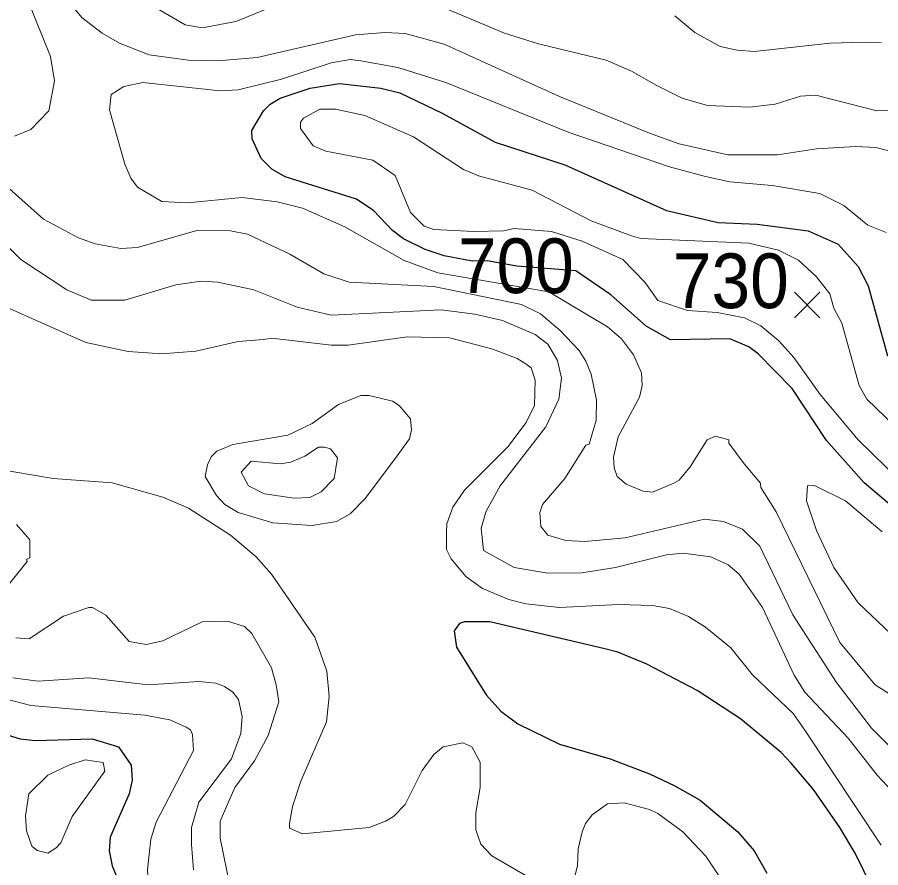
# Model space of a CAD drawing. Extents: x 423 to 448.8, y 7456.3 to 7484.
# Drawn here: x 434.022 to 435.285, y 7464.076 to 7465.32 of the extents above; entities that cross this region are included whole.
import ezdxf
from ezdxf.enums import TextEntityAlignment as Align

# ---------------------------------------------------------------- set-up
doc = ezdxf.new("R2010")
doc.units = 0
doc.header["$LTSCALE"] = 0.032
for name, color, linetype, lineweight in [('1', 7, 'Continuous', 25), ('2', 7, 'Continuous', 13), ('21', 7, 'Continuous', 25)]:
    doc.layers.add(name, color=color, linetype=linetype, lineweight=lineweight)
doc.layers.add('61', color=7, linetype='Continuous')

msp = doc.modelspace()

# ---------------------------------------------------------------- linework, layer by layer
at = {"layer": '1'}
for points in [[(435.3367, 7464.5751), (435.2609, 7464.6393), (435.206, 7464.7012), (435.1557, 7464.777), (435.1062, 7464.828), (435.0923, 7464.8381), (435.0645, 7464.8497), (434.9779, 7464.8482), (434.9423, 7464.8683), (434.8904, 7464.9139), (434.8392, 7464.9493), (434.7529, 7464.9562), (434.7097, 7464.9637), (434.6878, 7464.9634), (434.6468, 7464.9711), (434.619, 7464.9804), (434.5872, 7464.9959), (434.571, 7465.0083), (434.5439, 7465.0369), (434.5184, 7465.0539), (434.414, 7465.0864), (434.3946, 7465.098), (434.3792, 7465.1134), (434.366, 7465.1421), (434.3652, 7465.1544), (434.3823, 7465.183), (434.3923, 7465.1931), (434.407, 7465.2016), (434.4504, 7465.2163), (434.4937, 7465.2233), (434.554, 7465.2163), (434.5818, 7465.2094), (434.6437, 7465.1799), (434.7211, 7465.1374), (434.8232, 7465.1042), (434.9717, 7465.0376), (435.0475, 7465.0199), (435.1047, 7465.0175), (435.179, 7465.0075), (435.223, 7464.9881), (435.2524, 7464.9556), (435.2671, 7464.9271), (435.295, 7464.825)], [(435.2865, 7464.019), (435.2478, 7464.0979), (435.2253, 7464.135), (435.1867, 7464.1907), (435.1542, 7464.2294), (435.1395, 7464.2449), (435.0799, 7464.2943), (435.0165, 7464.3353), (434.943, 7464.374), (434.9005, 7464.3918), (434.8819, 7464.3964), (434.7133, 7464.4359), (434.6762, 7464.4359), (434.6692, 7464.4336), (434.6615, 7464.4227), (434.6646, 7464.3988), (434.7079, 7464.3291), (434.7295, 7464.3051), (434.7543, 7464.2866), (434.8154, 7464.2572), (434.8897, 7464.2356), (434.9469, 7464.2139), (434.984, 7464.1961), (435.0212, 7464.1752), (435.0761, 7464.1288), (435.1001, 7464.101), (435.1186, 7464.0685)], [(433.9832, 7464.2781), (434.0265, 7464.265), (434.0482, 7464.2626), (434.1317, 7464.265), (434.1703, 7464.2533), (434.1889, 7464.2263), (434.1904, 7464.2046), (434.1858, 7464.1845), (434.158, 7464.1211), (434.1564, 7464.101), (434.1611, 7464.0793), (434.1874, 7464.0159)]]:
    msp.add_lwpolyline(points, dxfattribs=at)
at = {"layer": '2'}
msp.add_line((434.2709, 7465.0485), (434.3514, 7465.0562), dxfattribs=at)
for points in [[(434.0373, 7465.3463), (434.0706, 7465.2627), (434.0767, 7465.2272), (434.0683, 7465.1831), (434.042, 7465.156), (434.018, 7465.1459)], [(435.3197, 7465.1189), (435.278, 7465.1297), (435.2486, 7465.1312), (435.1913, 7465.1274), (435.1341, 7465.1189), (435.0614, 7465.1189), (434.9902, 7465.1351), (434.9469, 7465.1506), (434.8154, 7465.2039), (434.6468, 7465.2805), (434.5896, 7465.296), (434.5602, 7465.2975), (434.5169, 7465.2944), (434.373, 7465.2612), (434.3158, 7465.2565), (434.2725, 7465.2573), (434.2152, 7465.265), (434.1719, 7465.282), (434.1464, 7465.2967), (434.117, 7465.3192), (434.0899, 7465.3517)], [(434.4256, 7465.3486), (434.3421, 7465.3138), (434.2926, 7465.3045), (434.2678, 7465.3091), (434.2059, 7465.3455)], [(435.329, 7465.1861), (435.2795, 7465.183), (435.1905, 7465.2062), (435.1681, 7465.2047), (435.131, 7465.1931), (435.0939, 7465.1884), (435.032, 7465.1908), (434.9949, 7465.2016), (434.9577, 7465.2202), (434.9206, 7465.2411), (434.8835, 7465.2573), (434.7845, 7465.2813), (434.735, 7465.2967), (434.5989, 7465.354)], [(434.984, 7465.3223), (435.0134, 7465.2975), (435.0506, 7465.2774), (435.0753, 7465.272), (435.1001, 7465.2697), (435.2114, 7465.282), (435.2609, 7465.2836), (435.2857, 7465.2828)], [(435.2934, 7465.0051), (435.2663, 7465.016), (435.2315, 7465.0446), (435.196, 7465.0624), (435.1264, 7465.074), (435.0645, 7465.0794), (435.0289, 7465.0871), (434.9763, 7465.1011), (434.8278, 7465.1521), (434.6491, 7465.2248), (434.5787, 7465.2465), (434.5246, 7465.2565), (434.5091, 7465.2581), (434.4813, 7465.2535), (434.4086, 7465.2294), (434.3452, 7465.214), (434.3189, 7465.2124), (434.2059, 7465.2248), (434.1781, 7465.2186), (434.1595, 7465.207), (434.1572, 7465.1846), (434.1796, 7465.105), (434.1881, 7465.0848), (434.1982, 7465.0717), (434.2337, 7465.0508), (434.2709, 7465.0485)], [(435.3344, 7464.6223), (435.2524, 7464.7019), (435.1967, 7464.7685), (435.158, 7464.8226), (435.1364, 7464.8466), (435.1101, 7464.869), (435.0861, 7464.8806), (435.046, 7464.8883), (435.0025, 7464.8913), (434.959, 7464.9056), (434.9402, 7464.9326), (434.9082, 7464.9657), (434.8487, 7464.9928), (434.8038, 7465.0067), (434.749, 7465.0113), (434.7334, 7465.0075), (434.6901, 7465.0067), (434.6313, 7465.0098), (434.6174, 7465.0144), (434.5973, 7465.0345), (434.5749, 7465.0887), (434.5424, 7465.1111), (434.4736, 7465.1243), (434.4549, 7465.132), (434.4364, 7465.1575), (434.4364, 7465.1668), (434.441, 7465.1722), (434.465, 7465.1854), (434.4875, 7465.1854), (434.5308, 7465.1761), (434.602, 7465.1452), (434.6747, 7465.0972), (434.6971, 7465.0879), (434.7752, 7465.067), (434.8618, 7465.0222), (434.9206, 7465.0005), (434.9345, 7464.9967), (435.0923, 7464.9897), (435.1356, 7464.9796), (435.165, 7464.9649), (435.1913, 7464.9402), (435.2108, 7464.9155), (435.2168, 7464.8945), (435.2285, 7464.8729), (435.2539, 7464.7816), (435.2648, 7464.7615), (435.3058, 7464.7221)], [(433.9693, 7465.1057), (434.0605, 7465.0245), (434.1116, 7464.9974), (434.1363, 7464.9889), (434.1735, 7464.982), (434.1982, 7464.9835), (434.2848, 7465.0083), (434.3343, 7465.0075), (434.3591, 7465.0029), (434.421, 7464.9734), (434.4705, 7464.9448), (434.5076, 7464.9324), (434.6313, 7464.9263), (434.7597, 7464.9), (434.7876, 7464.8861), (434.8162, 7464.862), (434.844, 7464.8327), (434.8541, 7464.8172), (434.8618, 7464.7979), (434.8696, 7464.76), (434.8688, 7464.7306), (434.8587, 7464.6958), (434.8541, 7464.6942), (434.8231, 7464.6455), (434.7906, 7464.6076), (434.7868, 7464.596), (434.7883, 7464.5751), (434.7984, 7464.5627), (434.8247, 7464.555), (434.8526, 7464.5534), (434.9113, 7464.5589), (435.0274, 7464.5859), (435.0552, 7464.5828), (435.083, 7464.5712), (435.1085, 7464.5465), (435.1565, 7464.446), (435.2207, 7464.347), (435.2718, 7464.2804), (435.312, 7464.24)], [(433.9383, 7465.0555), (434.0273, 7464.9657), (434.0945, 7464.9216), (434.1301, 7464.9061), (434.1796, 7464.9061), (434.2539, 7464.9286), (434.291, 7464.934), (434.3158, 7464.9324), (434.3683, 7464.9216), (434.4318, 7464.8961), (434.4813, 7464.8845), (434.6422, 7464.8922), (434.6917, 7464.886), (434.7318, 7464.8768), (434.7798, 7464.8559), (434.7984, 7464.842), (434.8123, 7464.818), (434.8185, 7464.7924), (434.8146, 7464.7615), (434.7953, 7464.7213), (434.7288, 7464.6347), (434.7079, 7464.5976), (434.701, 7464.5728), (434.704, 7464.5403), (434.7489, 7464.5156), (434.7984, 7464.507), (434.8479, 7464.5078), (434.8974, 7464.5156), (434.9717, 7464.5341), (434.9964, 7464.5364), (435.0366, 7464.531), (435.0621, 7464.5194), (435.0784, 7464.5055), (435.1124, 7464.4568), (435.1588, 7464.3578), (435.1743, 7464.333), (435.2377, 7464.2657), (435.2802, 7464.2116), (435.3166, 7464.1729)], [(434.3514, 7465.0562), (434.4024, 7465.05), (434.4395, 7465.0407), (434.5014, 7465.0137), (434.588, 7464.9642), (434.6375, 7464.9464), (434.7999, 7464.9185), (434.8858, 7464.8675), (434.9059, 7464.8497), (434.9237, 7464.8265), (434.9353, 7464.8002), (434.9361, 7464.7816), (434.9322, 7464.7646), (434.9012, 7464.7066), (434.8943, 7464.6765), (434.8951, 7464.661), (434.8997, 7464.6486), (434.9129, 7464.637), (434.9376, 7464.6269), (434.9516, 7464.6254), (434.9825, 7464.6385), (434.9902, 7464.6432), (435.0065, 7464.6625), (435.0312, 7464.702), (435.0436, 7464.7074), (435.0629, 7464.702), (435.0629, 7464.6973), (435.0854, 7464.6672), (435.1093, 7464.6385), (435.1101, 7464.6323), (435.1325, 7464.5968), (435.2253, 7464.4057), (435.2772, 7464.3438), (435.3066, 7464.3253)], [(435.2857, 7464.1095), (435.1743, 7464.2774), (435.1573, 7464.3021), (435.0977, 7464.3585), (435.066, 7464.398), (435.0289, 7464.4282), (435.0041, 7464.4436), (434.9763, 7464.4552), (434.9516, 7464.4599), (434.9021, 7464.4614), (434.8154, 7464.4568), (434.7659, 7464.4622), (434.7412, 7464.4684), (434.7025, 7464.4846), (434.6785, 7464.5024), (434.6568, 7464.5279), (434.6499, 7464.5419), (434.6499, 7464.5666), (434.6506, 7464.579), (434.6592, 7464.6038), (434.6762, 7464.6285), (434.7396, 7464.6919), (434.7667, 7464.7275), (434.779, 7464.7523), (434.7798, 7464.7894), (434.7737, 7464.8072), (434.7659, 7464.8133), (434.7536, 7464.8211), (434.7164, 7464.835), (434.6545, 7464.8513), (434.5927, 7464.8528), (434.506, 7464.8404), (434.4813, 7464.8404), (434.3947, 7464.8505), (434.3823, 7464.8489), (434.3452, 7464.8458), (434.2833, 7464.8319), (434.2338, 7464.828), (434.1843, 7464.8311), (434.1224, 7464.8443), (434.0064, 7464.8961)], [(433.9878, 7464.6602), (434.0745, 7464.6455), (434.1611, 7464.6393), (434.2353, 7464.6184), (434.2725, 7464.6022), (434.3343, 7464.5627), (434.3715, 7464.531), (434.3939, 7464.5055), (434.4573, 7464.4135), (434.4751, 7464.364), (434.4782, 7464.3269), (434.4743, 7464.2897), (434.4372, 7464.2031), (434.4248, 7464.166), (434.4202, 7464.1412), (434.4202, 7464.1342), (434.4395, 7464.1257), (434.537, 7464.135), (434.5609, 7464.1443), (434.5726, 7464.1513), (434.5895, 7464.169), (434.6143, 7464.2186), (434.6313, 7464.2417), (434.6453, 7464.2533), (434.6739, 7464.2588), (434.687, 7464.2533), (434.6994, 7464.2309), (434.6994, 7464.1938), (434.6932, 7464.1567), (434.6932, 7464.1319), (434.7002, 7464.111), (434.7164, 7464.094), (434.7829, 7464.0553)], [(435.3004, 7464.4181), (435.2524, 7464.4637), (435.2168, 7464.5155), (435.1913, 7464.5697), (435.1766, 7464.613), (435.1782, 7464.6347), (435.1882, 7464.6354), (435.2338, 7464.613), (435.2872, 7464.5674)], [(433.9932, 7464.4707), (434.0365, 7464.5241), (434.0358, 7464.5272), (434.0404, 7464.5295), (434.0404, 7464.5558), (434.0211, 7464.5782)], [(434.3343, 7464.0453), (434.3189, 7464.1196), (434.3189, 7464.1443), (434.3405, 7464.1938), (434.3691, 7464.2325), (434.3892, 7464.2696), (434.4047, 7464.3191), (434.4008, 7464.3439), (434.3939, 7464.3686), (434.3652, 7464.4189), (434.3544, 7464.4289), (434.3297, 7464.4367), (434.2926, 7464.4359), (434.2353, 7464.408), (434.2106, 7464.4026), (434.1858, 7464.4073), (434.1518, 7464.4459), (434.1324, 7464.4568), (434.127, 7464.4568), (434.0899, 7464.4444), (434.0396, 7464.4111), (434.0203, 7464.4127)], [(434.2802, 7464.0732), (434.2771, 7464.1103), (434.2771, 7464.135), (434.2879, 7464.1722), (434.3358, 7464.2356), (434.349, 7464.2727), (434.3513, 7464.2975), (434.3459, 7464.3222), (434.3374, 7464.333), (434.3251, 7464.3415), (434.3127, 7464.3462), (434.2879, 7464.3485), (434.2137, 7464.3438), (434.127, 7464.3539), (434.0528, 7464.3493), (434.0157, 7464.3539)], [(433.9724, 7464.3315), (434.042, 7464.3137)], [(434.042, 7464.3137), (434.209, 7464.2997), (434.2454, 7464.2928), (434.2693, 7464.2819), (434.2755, 7464.2781), (434.2786, 7464.2712), (434.2802, 7464.248), (434.2252, 7464.1428), (434.2175, 7464.118), (434.2129, 7464.0732), (434.2144, 7464.0484), (434.2206, 7464.0268), (434.2415, 7463.988), (434.2809, 7463.9401), (434.2933, 7463.9169), (434.2988, 7463.8937), (434.2964, 7463.869), (434.2864, 7463.8426), (434.2601, 7463.8241), (434.2261, 7463.8171), (434.1889, 7463.8195), (434.0837, 7463.8388), (434.0358, 7463.8589), (434.0056, 7463.8798)], [(434.8378, 7464.0638), (434.8417, 7464.0793), (434.8425, 7464.1041), (434.8487, 7464.1288), (434.8533, 7464.1412), (434.8633, 7464.1536), (434.8858, 7464.1698), (434.9098, 7464.1714), (434.9469, 7464.1613), (434.9593, 7464.1559), (434.9956, 7464.1288), (435.0296, 7464.0933), (435.0645, 7464.0407)]]:
    msp.add_lwpolyline(points, dxfattribs=at)
for points in [[(434.5779, 7464.6787), (434.5958, 7464.7035), (434.5989, 7464.7167), (434.5973, 7464.7329), (434.581, 7464.7523), (434.571, 7464.7584), (434.537, 7464.7669), (434.5246, 7464.7669), (434.4921, 7464.7538), (434.4534, 7464.7259), (434.4179, 7464.7089), (434.3374, 7464.695), (434.3142, 7464.6857), (434.3057, 7464.6772), (434.3003, 7464.6656), (434.2972, 7464.6486), (434.3134, 7464.6207), (434.3258, 7464.6076), (434.3451, 7464.596), (434.3962, 7464.5805), (434.4534, 7464.5766), (434.489, 7464.5828), (434.5091, 7464.5937), (434.5315, 7464.6169)], [(434.4426, 7464.678), (434.4627, 7464.6911), (434.472, 7464.6911), (434.4805, 7464.6888), (434.4906, 7464.6757), (434.4859, 7464.6455), (434.4666, 7464.6262), (434.4503, 7464.6176), (434.4272, 7464.6169), (434.3838, 7464.6231), (434.3606, 7464.6346), (434.3498, 7464.6548), (434.3645, 7464.671), (434.407, 7464.6671), (434.4225, 7464.6695)], [(434.1026, 7464.1512), (434.1502, 7464.2178), (434.1479, 7464.2302), (434.1216, 7464.234), (434.0977, 7464.2263), (434.0667, 7464.2116), (434.0389, 7464.1845), (434.0342, 7464.1521), (434.0358, 7464.1304), (434.0435, 7464.1079), (434.0512, 7464.1018), (434.0667, 7464.0979), (434.0791, 7464.1056), (434.086, 7464.1126)]]:
    msp.add_lwpolyline(points, close=True, dxfattribs=at)
at = {"layer": '21'}
for p, q in [((435.1589, 7464.9178), (435.1964, 7464.8803)), ((435.1964, 7464.9178), (435.1589, 7464.8803))]:
    msp.add_line(p, q, dxfattribs=at)

# ---------------------------------------------------------------- texts
at = {"layer": '61', "width": 0.95}
for s, p in [('700', (434.7516, 7464.9166)), ('730', (435.066, 7464.8946))]:
    msp.add_text(s, height=0.08, dxfattribs=at).set_placement(p, align=Align.CENTER)

doc.saveas('drawing.dxf')
